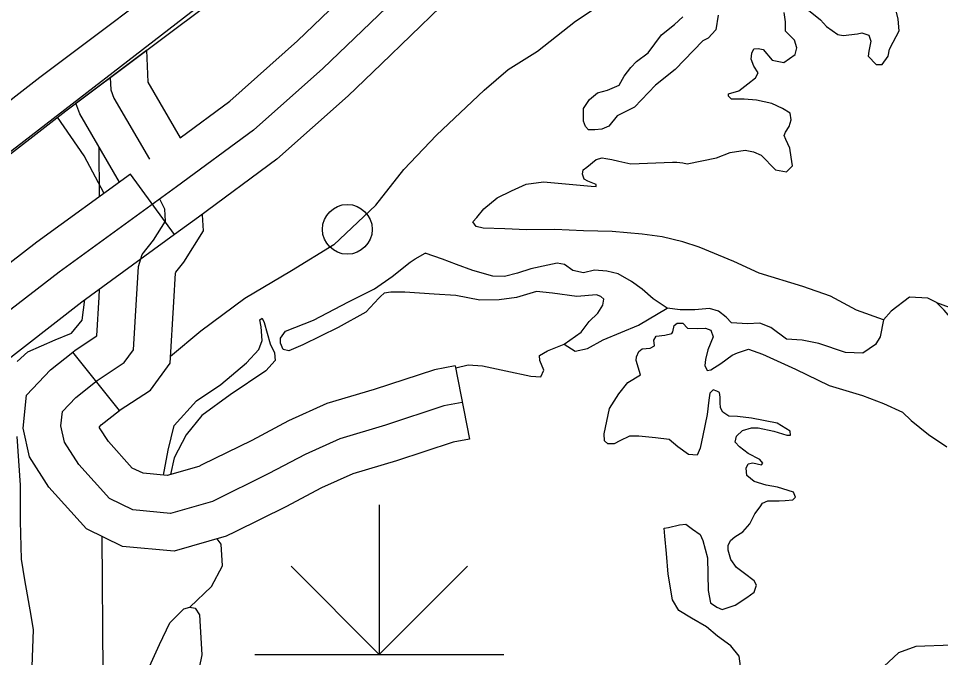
# Model space of a CAD drawing. Extents: x 22866 to 28196, y 1324810 to 1328105.
# Drawn here: x 25340.38 to 25384.8, y 1326117.74 to 1326148.54 of the extents above; entities that cross this region are included whole.
import ezdxf

# ---------------------------------------------------------------- set-up
doc = ezdxf.new("R2010")
doc.units = 0
for name, color, linetype in [('Default', 7, 'Continuous'), ('Level 19', 7, 'Continuous'), ('Level 31', 7, 'Continuous'), ('Level 35', 7, 'Continuous'), ('Level 4', 7, 'Continuous'), ('Level 44', 7, 'Continuous'), ('Level 45', 7, 'Continuous'), ('Level 56', 7, 'Continuous'), ('Level 9', 7, 'Continuous')]:
    doc.layers.add(name, color=color, linetype=linetype)

msp = doc.modelspace()

# ---------------------------------------------------------------- linework, layer by layer
at = {"layer": 'Default'}
msp.add_line((25331.771, 1326135.768), (25468.888, 1326241.806), dxfattribs=at)
at = {"layer": 'Level 19'}
for points in [[(25349.424, 1326151.758), (25349.069, 1326151.466), (25341.417, 1326145.702), (25333.78, 1326139.769), (25330.548, 1326137.402), (25323.704, 1326132.165), (25318.649, 1326128.398)], [(25319.795, 1326126.707), (25324.933, 1326130.537), (25331.771, 1326135.768), (25335.009, 1326138.14), (25342.656, 1326144.081), (25350.33, 1326149.862), (25350.717, 1326150.179)]]:
    msp.add_lwpolyline(points, dxfattribs=at)
at = {"layer": 'Level 31'}
for p, q in [((25345.78, 1326141.041), (25345.246, 1326140.653)), ((25347.899, 1326138.13), (25345.78, 1326141.041))]:
    msp.add_line(p, q, dxfattribs=at)
for points in [[(25366.793, 1326153.97), (25363.915, 1326151.797), (25360.717, 1326149.094), (25357.851, 1326146.339)], [(25348.167, 1326142.792), (25350.56, 1326144.558), (25353.82, 1326147.458), (25355.356, 1326148.935)], [(25345.246, 1326140.653), (25343.335, 1326143.938), (25343.149, 1326144.452), (25346.544, 1326147.01)], [(25346.544, 1326147.01), (25346.612, 1326145.466), (25348.167, 1326142.792)], [(25357.851, 1326146.339), (25356.265, 1326144.814), (25352.831, 1326141.759), (25349.052, 1326138.97), (25347.899, 1326138.13)], [(25344.8, 1326145.698), (25344.826, 1326145.107), (25344.973, 1326144.704), (25346.689, 1326141.754)], [(25345.78, 1326141.041), (25341.265, 1326137.753), (25335.613, 1326133.391)], [(25347.899, 1326138.13), (25343.425, 1326134.872), (25328.654, 1326123.359)]]:
    msp.add_lwpolyline(points, dxfattribs=at)
at = {"layer": 'Level 35'}
for points in [[(25357.588, 1326139.536), (25358.947, 1326141.263), (25360.515, 1326142.911), (25362.816, 1326145.083), (25363.966, 1326146.077), (25365.377, 1326146.967), (25367.207, 1326148.406), (25369.664, 1326150.054)], [(25374.735, 1326144.648), (25374.578, 1326144.795), (25374.578, 1326144.9), (25375.075, 1326145.057), (25375.519, 1326145.397), (25375.885, 1326145.684), (25376.016, 1326145.92), (25375.806, 1326146.234), (25375.676, 1326146.574), (25375.702, 1326146.862), (25375.806, 1326147.071), (25376.016, 1326147.097), (25376.251, 1326147.045), (25376.695, 1326146.522), (25377.244, 1326146.417), (25377.793, 1326146.81), (25377.871, 1326147.124), (25377.767, 1326147.49), (25377.323, 1326147.935), (25377.323, 1326148.379), (25377.27, 1326148.824)], [(25378.439, 1326148.945), (25379.014, 1326148.474), (25379.301, 1326148.16), (25379.85, 1326147.767), (25380.111, 1326147.715), (25380.791, 1326147.793), (25381, 1326147.846), (25381.34, 1326147.741), (25381.444, 1326147.453), (25381.34, 1326146.956), (25381.314, 1326146.721), (25381.706, 1326146.328), (25381.993, 1326146.328), (25382.281, 1326146.721), (25382.333, 1326147.061), (25382.516, 1326147.401), (25382.804, 1326147.95), (25382.751, 1326148.5), (25382.673, 1326148.84)], [(25374.081, 1326148.693), (25373.977, 1326147.987), (25373.611, 1326147.594), (25373.349, 1326147.464), (25372.905, 1326146.993), (25372.016, 1326146.077), (25371.075, 1326145.318), (25370.056, 1326144.272), (25369.22, 1326143.853), (25368.827, 1326143.356), (25368.488, 1326143.199), (25368.148, 1326143.173), (25367.834, 1326143.173), (25367.703, 1326143.33), (25367.599, 1326143.591), (25367.599, 1326144.193), (25367.886, 1326144.638), (25368.279, 1326144.952), (25368.749, 1326145.083), (25369.324, 1326145.318), (25369.559, 1326145.763), (25369.873, 1326146.182), (25370.16, 1326146.469), (25370.709, 1326146.888), (25371.363, 1326147.751), (25371.99, 1326148.249), (25372.382, 1326148.615)], [(25376.152, 1326141.953), (25376.852, 1326141.247), (25377.375, 1326141.142), (25377.662, 1326141.43), (25377.61, 1326141.849), (25377.532, 1326142.293), (25377.349, 1326142.712), (25377.27, 1326142.895), (25377.323, 1326143.052), (25377.506, 1326143.34), (25377.61, 1326143.654), (25377.558, 1326143.968), (25377.192, 1326144.203), (25376.669, 1326144.439), (25375.937, 1326144.596), (25375.336, 1326144.648), (25374.735, 1326144.648)], [(25343.549, 1326141.915), (25342.262, 1326143.784)], [(25372.597, 1326141.535), (25374.008, 1326141.823), (25374.662, 1326142.084), (25375.394, 1326142.189), (25375.786, 1326142.11), (25376.152, 1326141.953)], [(25344.504, 1326140.112), (25343.549, 1326141.915)], [(25364.834, 1326140.548), (25365.67, 1326140.671), (25367.081, 1326140.54), (25367.97, 1326140.462), (25368.205, 1326140.436), (25368.205, 1326140.54), (25367.813, 1326140.697), (25367.63, 1326140.802), (25367.552, 1326141.038), (25367.578, 1326141.247), (25367.761, 1326141.378), (25368.205, 1326141.744), (25368.493, 1326141.823), (25368.676, 1326141.796), (25368.963, 1326141.744), (25369.303, 1326141.666), (25369.878, 1326141.535), (25371.891, 1326141.613), (25372.1, 1326141.613), (25372.388, 1326141.587), (25372.597, 1326141.535)], [(25362.763, 1326138.429), (25362.429, 1326138.507), (25362.272, 1326138.743), (25362.455, 1326138.952), (25362.795, 1326139.371), (25363.448, 1326139.894), (25364.128, 1326140.234), (25364.834, 1326140.548)], [(25357.588, 1326139.536), (25355.567, 1326137.629), (25353.528, 1326136.373), (25351.28, 1326135.038), (25349.163, 1326133.468), (25347.71, 1326132.244)], [(25382.049, 1326134.012), (25380.747, 1326134.478), (25379.492, 1326135.158), (25378.159, 1326135.629), (25376.068, 1326136.257), (25374.84, 1326136.833), (25373.167, 1326137.513), (25372.382, 1326137.775), (25371.389, 1326138.01), (25370.422, 1326138.141), (25368.984, 1326138.272), (25367.599, 1326138.298), (25366.214, 1326138.377), (25364.855, 1326138.35), (25363.809, 1326138.403), (25362.763, 1326138.429)], [(25358.39, 1326136.111), (25359.253, 1326136.791), (25359.488, 1326136.948), (25359.972, 1326137.225), (25359.985, 1326137.236)], [(25371.624, 1326134.583), (25370.95, 1326135.028), (25370.427, 1326135.498), (25369.905, 1326135.865), (25369.277, 1326136.231), (25368.728, 1326136.362), (25368.127, 1326136.414), (25367.604, 1326136.283), (25367.082, 1326136.388), (25366.689, 1326136.676), (25366.324, 1326136.754), (25365.879, 1326136.65), (25365.069, 1326136.467), (25364.415, 1326136.257), (25363.788, 1326136.1), (25363.239, 1326136.126), (25362.272, 1326136.388), (25361.488, 1326136.676), (25360.808, 1326136.938), (25359.972, 1326137.225)], [(25361.444, 1326131.709), (25362.049, 1326131.846), (25362.729, 1326131.794), (25363.853, 1326131.558), (25365.055, 1326131.297), (25365.552, 1326131.271), (25365.683, 1326131.585), (25365.5, 1326132.055), (25365.474, 1326132.291), (25365.866, 1326132.526), (25366.676, 1326132.84), (25367.486, 1326133.416), (25367.878, 1326133.939), (25368.297, 1326134.332), (25368.532, 1326134.724), (25368.584, 1326135.012), (25368.427, 1326135.143), (25368.218, 1326135.221), (25367.277, 1326135.143), (25366.101, 1326135.3), (25365.343, 1326135.378), (25364.376, 1326135.091), (25363.539, 1326134.986), (25362.598, 1326134.96), (25361.448, 1326135.195), (25360.403, 1326135.248), (25358.991, 1326135.352), (25358.756, 1326135.352), (25358.312, 1326135.352), (25357.998, 1326135.3), (25357.815, 1326135.143), (25357.737, 1326135.064), (25357.109, 1326134.384), (25355.776, 1326133.652), (25354.077, 1326132.814), (25353.398, 1326132.526), (25353.136, 1326132.579), (25353.005, 1326132.893), (25353.005, 1326133.128), (25353.241, 1326133.468), (25354.6, 1326133.992), (25356.273, 1326134.881), (25357.527, 1326135.509), (25358.39, 1326136.111)], [(25340.313, 1326132.007), (25340.836, 1326132.478), (25342.143, 1326133.054), (25342.927, 1326133.368), (25343.449, 1326133.996), (25343.573, 1326134.988)], [(25395.821, 1326128.23), (25397.262, 1326128.256), (25397.262, 1326128.57), (25396.321, 1326129.093), (25393.863, 1326129.146), (25391.616, 1326129.617), (25390.1, 1326130.088), (25388.531, 1326130.559), (25387.538, 1326130.768), (25386.963, 1326131.501), (25386.231, 1326132.861), (25385.551, 1326133.803), (25384.976, 1326134.483), (25384.61, 1326134.85), (25384.192, 1326135.059), (25383.303, 1326135.111), (25382.415, 1326134.431), (25382.049, 1326134.012)], [(25366.676, 1326132.84), (25367.194, 1326132.5), (25367.795, 1326132.631), (25368.553, 1326133.05), (25370.252, 1326133.756), (25371.624, 1326134.583)], [(25382.049, 1326134.012), (25381.897, 1326133.196), (25381.662, 1326132.83), (25381.061, 1326132.411), (25380.224, 1326132.437), (25378.943, 1326132.882), (25378.133, 1326133.039), (25377.375, 1326133.091), (25376.617, 1326133.641), (25376.094, 1326133.85), (25375.493, 1326133.824), (25374.735, 1326133.876), (25374.474, 1326134.138), (25374.108, 1326134.426), (25373.663, 1326134.557), (25372.958, 1326134.504), (25372.252, 1326134.504), (25371.624, 1326134.583)], [(25384.61, 1326134.85), (25386.44, 1326134.169)], [(25347.363, 1326126.526), (25347.595, 1326127.738), (25347.882, 1326128.916), (25348.954, 1326130.119), (25350.13, 1326130.904), (25351.359, 1326131.951), (25351.96, 1326132.579), (25352.117, 1326133.024), (25352.064, 1326133.678), (25352.012, 1326134.018), (25352.117, 1326134.096), (25352.221, 1326133.887), (25352.509, 1326132.867), (25352.718, 1326132.422), (25352.744, 1326132.055), (25352.3, 1326131.558), (25350.575, 1326130.407), (25349.215, 1326129.413), (25348.457, 1326128.471), (25347.882, 1326127.372), (25347.706, 1326126.558)], [(25375.462, 1326126.52), (25375.436, 1326126.87), (25375.54, 1326127.079), (25375.749, 1326127.131), (25376.168, 1326127.027), (25376.246, 1326127.105), (25376.089, 1326127.288), (25375.54, 1326127.576), (25375.122, 1326127.89), (25374.913, 1326128.126), (25374.965, 1326128.413), (25375.253, 1326128.675), (25375.697, 1326128.806), (25376.011, 1326128.806), (25376.769, 1326128.649), (25377.396, 1326128.466), (25377.579, 1326128.466), (25377.553, 1326128.649), (25376.926, 1326129.041), (25375.697, 1326129.277), (25375.018, 1326129.355), (25374.599, 1326129.381), (25374.312, 1326129.565), (25374.207, 1326129.774), (25374.181, 1326130.036), (25374.181, 1326130.297), (25374.155, 1326130.507), (25374.024, 1326130.585), (25373.841, 1326130.637), (25373.685, 1326130.48), (25373.632, 1326130.14), (25373.554, 1326129.46), (25373.345, 1326128.44), (25373.214, 1326127.838), (25373.083, 1326127.498), (25372.665, 1326127.524), (25372.142, 1326127.89), (25371.724, 1326128.256), (25371.071, 1326128.335), (25370.26, 1326128.413), (25369.816, 1326128.413), (25369.346, 1326128.178), (25369.084, 1326128.047), (25368.773, 1326128.047), (25368.616, 1326128.178), (25368.59, 1326128.518), (25368.852, 1326129.748), (25369.296, 1326130.454), (25369.74, 1326131.004), (25370.341, 1326131.37), (25370.132, 1326132.05), (25370.158, 1326132.233), (25370.263, 1326132.495), (25370.42, 1326132.626), (25370.812, 1326132.652), (25371.021, 1326132.757), (25370.995, 1326133.044), (25371.099, 1326133.228), (25371.518, 1326133.28), (25371.857, 1326133.358), (25371.91, 1326133.437), (25371.962, 1326133.751), (25372.119, 1326133.855), (25372.38, 1326133.855), (25372.615, 1326133.62), (25373.112, 1326133.594), (25373.478, 1326133.62)], [(25373.478, 1326133.62), (25373.739, 1326133.515), (25373.844, 1326133.201), (25373.583, 1326132.573), (25373.478, 1326132.102), (25373.452, 1326131.815), (25373.556, 1326131.579), (25373.739, 1326131.605), (25374.21, 1326131.919), (25374.759, 1326132.312), (25375.014, 1326132.431)], [(25375.014, 1326132.431), (25375.543, 1326132.6), (25376.223, 1326132.364), (25377.817, 1326131.632), (25379.438, 1326130.847), (25381.032, 1326130.376), (25382.052, 1326129.983), (25382.966, 1326129.565)], [(25382.966, 1326129.565), (25383.379, 1326129.172), (25384.216, 1326128.492), (25385.104, 1326127.89)], [(25346.098, 1326114.682), (25344.181, 1326115), (25343.763, 1326114.948), (25343.659, 1326114.582), (25343.815, 1326114.058), (25343.554, 1326113.483), (25342.718, 1326113.273), (25341.62, 1326113.535), (25341.202, 1326114.372), (25341.045, 1326115.524), (25341.045, 1326117.303), (25341.097, 1326119.082), (25340.992, 1326119.762), (25340.679, 1326121.489), (25340.522, 1326122.483), (25340.47, 1326124.315), (25340.47, 1326126.042), (25340.313, 1326128.397)], [(25376.952, 1326125.945), (25376.403, 1326126.049), (25375.828, 1326126.232), (25375.462, 1326126.52)], [(25375.253, 1326116.604), (25375.096, 1326117.808), (25374.704, 1326118.305), (25374.05, 1326118.776), (25373.528, 1326119.221), (25372.796, 1326119.639), (25372.195, 1326120.006), (25371.881, 1326120.529), (25371.672, 1326121.759), (25371.593, 1326122.753), (25371.515, 1326123.59), (25371.489, 1326123.982), (25371.698, 1326124.009), (25372.221, 1326124.139), (25372.534, 1326124.166), (25372.848, 1326123.93), (25373.214, 1326123.668), (25373.345, 1326123.381), (25373.58, 1326122.543), (25373.606, 1326120.974), (25373.711, 1326120.372), (25374.024, 1326120.163), (25374.286, 1326120.058), (25374.913, 1326120.267), (25375.462, 1326120.634), (25375.828, 1326120.895), (25375.932, 1326121.235), (25375.828, 1326121.445), (25375.357, 1326121.785), (25374.965, 1326122.073), (25374.704, 1326122.465), (25374.573, 1326122.91), (25374.573, 1326123.145), (25374.678, 1326123.381), (25374.887, 1326123.564), (25375.279, 1326123.799), (25375.619, 1326124.192), (25375.854, 1326124.663), (25376.115, 1326125.003), (25376.22, 1326125.186), (25376.481, 1326125.291), (25377.03, 1326125.291), (25377.318, 1326125.317), (25377.684, 1326125.343), (25377.814, 1326125.474), (25377.71, 1326125.709), (25376.952, 1326125.945)], [(25348.635, 1326120.171), (25349.681, 1326121.166), (25350.203, 1326122.16), (25350.151, 1326123.207), (25349.953, 1326123.459)], [(25385.363, 1326118.331), (25383.612, 1326118.279), (25382.775, 1326117.965), (25381.625, 1326116.892)]]:
    msp.add_lwpolyline(points, dxfattribs=at)
at = {"layer": 'Level 4'}
for points in [[(25344.252, 1326142.361), (25344.27, 1326139.941)], [(25344.389, 1326123.584), (25344.485, 1326110.421)]]:
    msp.add_lwpolyline(points, dxfattribs=at)
at = {"layer": 'Level 44'}
for p, q in [((25357.764, 1326125.096), (25357.764, 1326117.894)), ((25357.764, 1326117.894), (25353.52, 1326122.138)), ((25357.764, 1326117.894), (25362.007, 1326122.138)), ((25351.763, 1326117.894), (25363.765, 1326117.894))]:
    msp.add_line(p, q, dxfattribs=at)
at = {"layer": 'Level 45'}
for p, q in [((25345.249, 1326129.653), (25342.999, 1326132.463)), ((25361.419, 1326131.805), (25362.1, 1326128.269))]:
    msp.add_line(p, q, dxfattribs=at)
for points in [[(25359.636, 1326150.552), (25355.042, 1326146.136), (25351.696, 1326143.158), (25347.987, 1326140.421), (25342.345, 1326136.312), (25331.955, 1326128.292), (25327.194, 1326124.48)], [(25345.479, 1326131.958), (25345.925, 1326132.565), (25346.062, 1326135.001), (25346.165, 1326136.579), (25346.336, 1326137.162), (25346.885, 1326137.848), (25347.467, 1326138.774), (25347.433, 1326139.357), (25347.185, 1326139.837)], [(25345.237, 1326129.642), (25346.74, 1326130.632), (25347.692, 1326131.931), (25347.859, 1326134.891), (25347.948, 1326136.262), (25347.964, 1326136.314), (25348.354, 1326136.803), (25349.298, 1326138.304), (25349.253, 1326139.081)], [(25342.999, 1326132.463), (25343.117, 1326132.558), (25344.16, 1326133.244), (25344.265, 1326135.11), (25344.29, 1326135.485)], [(25350.814, 1326123.796), (25350.383, 1326123.583), (25347.878, 1326122.861), (25345.398, 1326123.095), (25343.655, 1326123.941), (25341.85, 1326125.957), (25340.91, 1326127.415), (25340.609, 1326128.801), (25340.767, 1326130.383), (25341.928, 1326131.605), (25342.999, 1326132.463)], [(25361.76, 1326130.037), (25360.869, 1326129.865), (25358.058, 1326128.939), (25355.865, 1326128.287), (25354.185, 1326127.533), (25352.437, 1326126.606), (25349.729, 1326125.268), (25347.707, 1326124.685), (25345.891, 1326124.857), (25344.76, 1326125.406), (25343.286, 1326127.052), (25342.6, 1326128.116), (25342.429, 1326128.905), (25342.498, 1326129.591), (25343.149, 1326130.277), (25344.177, 1326131.1), (25345.479, 1326131.958)], [(25361.419, 1326131.805), (25360.415, 1326131.611), (25357.52, 1326130.657), (25355.236, 1326129.979), (25353.394, 1326129.151), (25351.617, 1326128.209), (25349.219, 1326127.024)], [(25349.219, 1326127.024), (25349.076, 1326126.954), (25347.537, 1326126.51), (25346.384, 1326126.619), (25345.865, 1326126.871), (25344.722, 1326128.147), (25344.29, 1326128.817), (25344.282, 1326128.856), (25344.37, 1326128.948), (25345.249, 1326129.653)], [(25362.1, 1326128.269), (25361.322, 1326128.119), (25358.596, 1326127.221), (25356.493, 1326126.596), (25354.976, 1326125.914), (25353.258, 1326125.004), (25350.814, 1326123.796)]]:
    msp.add_lwpolyline(points, dxfattribs=at)
at = {"layer": 'Level 56'}
msp.add_circle((25356.223, 1326138.377), 1.2, dxfattribs=at)
at = {"layer": 'Level 9'}
for points in [[(25347.668, 1326119.413), (25348.348, 1326120.093), (25348.635, 1326120.171), (25348.896, 1326120.119), (25349.106, 1326119.805), (25349.132, 1326119.23)], [(25346.609, 1326117.137), (25347.171, 1326118.366), (25347.668, 1326119.413)], [(25349.132, 1326119.23), (25349.21, 1326117.869), (25348.975, 1326116.697), (25348.764, 1326116.356)]]:
    msp.add_lwpolyline(points, dxfattribs=at)

doc.saveas('drawing.dxf')
